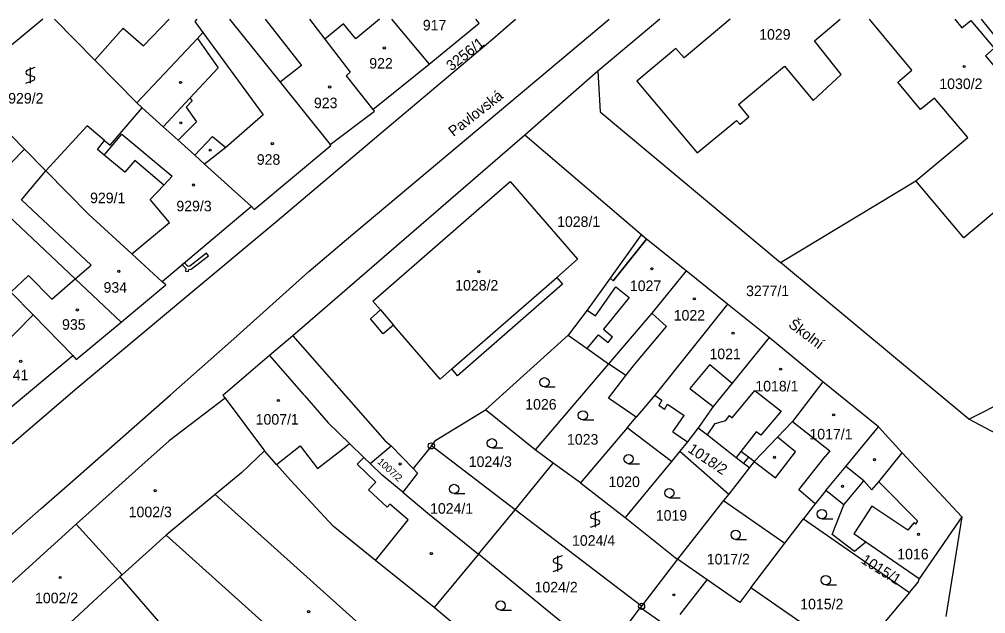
# Model space of a CAD drawing. Extents: x -600849 to -599899, y -1204328 to -1203436.
# Drawn here: x -600240.2 to -600084.4, y -1203534 to -1203438.2 of the extents above; entities that cross this region are included whole.
import ezdxf

# ---------------------------------------------------------------- set-up
doc = ezdxf.new("R2010")
doc.units = 0
for name, color, linetype in [('Vrstva 1', 7, 'Continuous'), ('Vrstva 13', 7, 'Continuous'), ('Vrstva 2', 7, 'Continuous'), ('Vrstva 3', 7, 'Continuous'), ('Vrstva 4', 7, 'Continuous'), ('Vrstva 5', 7, 'Continuous'), ('Vrstva 7', 7, 'Continuous'), ('Vrstva 8', 7, 'Continuous')]:
    doc.layers.add(name, color=color, linetype=linetype)

msp = doc.modelspace()

# ---------------------------------------------------------------- linework, layer by layer
at = {"layer": 'Vrstva 1'}
for p, q in [((-600236.43, -1203438.18), (-600242.46, -1203443.15)), ((-600234.53, -1203438.18), (-600228.06, -1203444.78)), ((-600136.91, -1203438.18), (-600146.9, -1203446.55)), ((-600068.74, -1203458.37), (-600085.05, -1203438.18)), ((-600183.18, -1203452.73), (-600174.09, -1203445.38)), ((-600146.9, -1203446.55), (-600158.66, -1203456.83)), ((-600146.9, -1203446.55), (-600146.51, -1203453.11)), ((-600249.52, -1203448.83), (-600239.38, -1203459.09)), ((-600225.58, -1203458.45), (-600220.4, -1203452.43)), ((-600146.51, -1203453.11), (-600117.42, -1203477.35)), ((-600229.3, -1203455.32), (-600235.94, -1203462.59)), ((-600226.46, -1203457.73), (-600229.3, -1203455.32)), ((-600226.46, -1203457.73), (-600225.58, -1203458.45)), ((-600158.66, -1203456.83), (-600196.11, -1203489.21)), ((-600139.07, -1203473.62), (-600158.66, -1203456.83)), ((-600246.12, -1203465.97), (-600239.38, -1203459.09)), ((-600239.38, -1203459.09), (-600235.94, -1203462.59)), ((-600117.42, -1203477.35), (-600095.6, -1203464.21)), ((-600202.79, -1203468.32), (-600217.16, -1203480.46)), ((-600222.09, -1203475.96), (-600215.99, -1203470.9)), ((-600132.67, -1203478.73), (-600139.07, -1203473.62)), ((-600217.16, -1203480.46), (-600222.09, -1203475.96)), ((-600087.07, -1203502.64), (-600117.42, -1203477.35)), ((-600126, -1203484.07), (-600132.67, -1203478.73)), ((-600223.8, -1203486.97), (-600216.57, -1203480.95)), ((-600216.57, -1203480.95), (-600217.16, -1203480.46)), ((-600119.3, -1203489.45), (-600126, -1203484.07)), ((-600087.07, -1203502.64), (-600048.71, -1203483.17)), ((-600231.04, -1203493), (-600223.8, -1203486.97)), ((-600165.02, -1203501.14), (-600151.67, -1203489.07)), ((-600110.6, -1203496.58), (-600119.3, -1203489.45)), ((-600243.26, -1203502.07), (-600231.59, -1203492.38)), ((-600231.59, -1203492.38), (-600231.04, -1203493)), ((-600145.17, -1203493.71), (-600157.02, -1203507.57)), ((-600110.6, -1203496.58), (-600115.49, -1203502.97)), ((-600101.66, -1203503.83), (-600110.6, -1203496.58)), ((-600207.04, -1203499.24), (-600200.69, -1203507.74)), ((-600157.02, -1203507.57), (-600165.02, -1203501.14)), ((-600128.31, -1203500.6), (-600130.56, -1203503.8)), ((-600142.2, -1203504.02), (-600140.72, -1203502.29)), ((-600076.75, -1203508.12), (-600087.07, -1203502.64)), ((-600142.2, -1203504.02), (-600149.73, -1203512.87)), ((-600135.04, -1203509.42), (-600142.2, -1203504.02)), ((-600130.56, -1203503.8), (-600130.7, -1203503.99)), ((-600200.69, -1203507.74), (-600204.35, -1203511.19)), ((-600198.74, -1203509.9), (-600200.69, -1203507.74)), ((-600180.24, -1203506.91), (-600176.72, -1203510.59)), ((-600173.76, -1203506.92), (-600176.72, -1203510.59)), ((-600160.26, -1203517.22), (-600173.76, -1203506.92)), ((-600154.09, -1203509.7), (-600157.02, -1203507.57)), ((-600133.68, -1203507.77), (-600135.04, -1203509.42)), ((-600133.68, -1203507.77), (-600125.8, -1203514.69)), ((-600135.04, -1203509.42), (-600142.51, -1203518.48)), ((-600220.46, -1203510.02), (-600231.04, -1203519.56)), ((-600160.26, -1203517.22), (-600154.09, -1203509.7)), ((-600149.73, -1203512.87), (-600154.09, -1203509.7)), ((-600122.45, -1203510.43), (-600125.8, -1203514.69)), ((-600149.73, -1203512.87), (-600142.51, -1203518.48)), ((-600178.39, -1203514.38), (-600174.33, -1203517.75)), ((-600126.62, -1203515.73), (-600134.07, -1203525.18)), ((-600125.8, -1203514.69), (-600126.62, -1203515.73)), ((-600126.62, -1203515.73), (-600116.72, -1203522.62)), ((-600166.14, -1203524.37), (-600160.26, -1203517.22)), ((-600139.86, -1203532.78), (-600160.26, -1203517.22)), ((-600174.33, -1203517.75), (-600166.14, -1203524.37)), ((-600116.72, -1203522.62), (-600113.72, -1203518.69)), ((-600113.72, -1203518.69), (-600096.63, -1203530.54)), ((-600088.22, -1203518.34), (-600095.08, -1203528.37)), ((-600088.22, -1203518.34), (-600090.77, -1203534.42)), ((-600231.04, -1203519.56), (-600243.36, -1203530.67)), ((-600223.63, -1203527.71), (-600231.04, -1203519.56)), ((-600216.52, -1203521.33), (-600223.63, -1203527.71)), ((-600122.21, -1203529.82), (-600116.72, -1203522.62)), ((-600166.14, -1203524.37), (-600173.29, -1203532.96)), ((-600147.59, -1203539.56), (-600166.14, -1203524.37)), ((-600134.07, -1203525.18), (-600139.86, -1203532.78)), ((-600129.29, -1203528.52), (-600134.07, -1203525.18)), ((-600096.63, -1203530.54), (-600095.19, -1203528.83)), ((-600095.19, -1203528.83), (-600095.08, -1203528.37)), ((-600096.63, -1203530.54), (-600105.64, -1203541.26)), ((-600154.95, -1203548.45), (-600173.29, -1203532.96)), ((-600146.02, -1203540.85), (-600140.01, -1203532.98)), ((-600139.86, -1203532.78), (-600140.01, -1203532.98)), ((-600140.01, -1203532.98), (-600135.28, -1203536.29))]:
    msp.add_line(p, q, dxfattribs=at)
for points in [[(-600248.8, -1203512.9), (-600231.21, -1203497.85), (-600213.55, -1203483.05), (-600198.63, -1203470.63), (-600182.22, -1203456.77), (-600163.87, -1203441.3), (-600160.18, -1203438.18)], [(-600228.06, -1203444.78), (-600223.5, -1203439.63), (-600220.22, -1203442.44), (-600216.04, -1203438.18)], [(-600206.3, -1203438.18), (-600198.14, -1203448.33), (-600190.1, -1203458.36)], [(-600193.41, -1203438.18), (-600190.94, -1203441.39), (-600186.87, -1203446.69), (-600187.53, -1203447.26), (-600183.18, -1203452.73)], [(-600187.44, -1203473.68), (-600145.1, -1203438.18)], [(-600180.21, -1203438.18), (-600174.09, -1203445.38)], [(-600174.09, -1203445.38), (-600166.05, -1203438.79), (-600166.58, -1203438.18)], [(-600095.6, -1203464.21), (-600087.25, -1203457.23), (-600092.58, -1203450.86), (-600094.84, -1203452.72), (-600098.54, -1203448.29), (-600096.28, -1203446.4), (-600103.11, -1203438.18)], [(-600089.3, -1203438.18), (-600088.17, -1203439.56), (-600086.77, -1203438.38), (-600083, -1203442.84), (-600084.39, -1203444.07), (-600079.11, -1203450.37), (-600078.89, -1203450.18), (-600071.17, -1203459.39), (-600087.9, -1203473.42), (-600095.6, -1203464.21)], [(-600228.06, -1203444.78), (-600221.26, -1203451.65), (-600220.4, -1203452.43)], [(-600220.4, -1203452.43), (-600217.02, -1203455.48), (-600214.62, -1203457.65), (-600211.93, -1203460.07), (-600210.35, -1203461.5), (-600202.79, -1203468.32)], [(-600190.1, -1203458.36), (-600182.96, -1203452.98), (-600183.18, -1203452.73)], [(-600215.99, -1203470.9), (-600219.1, -1203467.21), (-600216.92, -1203464.89), (-600221.59, -1203460.91), (-600223.19, -1203462.83), (-600226.54, -1203460.07), (-600227.64, -1203459.17), (-600226.46, -1203457.73)], [(-600202.79, -1203468.32), (-600202.33, -1203468.84), (-600189.98, -1203458.5), (-600190.1, -1203458.36)], [(-600235.94, -1203462.59), (-600229.02, -1203469.64), (-600222.09, -1203475.96)], [(-600150.17, -1203476.83), (-600153.55, -1203479.78), (-600152.6, -1203480.87), (-600169.52, -1203495.61), (-600170.47, -1203494.52), (-600172.35, -1203496.16), (-600179.87, -1203487.46), (-600181.52, -1203488.85), (-600183.58, -1203486.45), (-600181.97, -1203485.02), (-600183.21, -1203483.59), (-600161.05, -1203464.32), (-600150.17, -1203476.83)], [(-600243.97, -1203468), (-600231.2, -1203480.01), (-600223.8, -1203486.97)], [(-600253.46, -1203531.77), (-600250.87, -1203529.49), (-600236.72, -1203517.04), (-600231.61, -1203512.54), (-600215.86, -1203498.68), (-600205.6, -1203489.66), (-600193.53, -1203478.84), (-600187.44, -1203473.68)], [(-600250.61, -1203472.94), (-600241.62, -1203482.13), (-600238.01, -1203485.82), (-600231.59, -1203492.38)], [(-600139.07, -1203473.62), (-600144.41, -1203480.35), (-600144.9, -1203479.87), (-600148.64, -1203485.06), (-600151.67, -1203489.07)], [(-600132.67, -1203478.73), (-600138.21, -1203485.53), (-600145.17, -1203493.71)], [(-600126, -1203484.07), (-600137.72, -1203498.76), (-600140.72, -1203502.29)], [(-600196.11, -1203489.21), (-600199.85, -1203492.38), (-600207.41, -1203498.82), (-600207.04, -1203499.24)], [(-600196.11, -1203489.21), (-600181.29, -1203506.08), (-600180.24, -1203506.91)], [(-600151.67, -1203489.07), (-600148.61, -1203491.25), (-600145.17, -1203493.71)], [(-600119.3, -1203489.45), (-600125.24, -1203496.8), (-600128.31, -1203500.6)], [(-600140.72, -1203502.29), (-600145.17, -1203499.21), (-600142.38, -1203495.6), (-600145.17, -1203493.71)], [(-600207.04, -1203499.24), (-600216.06, -1203506.09), (-600220.46, -1203510.02)], [(-600173.76, -1203506.92), (-600173.03, -1203506.01), (-600165.02, -1203501.14)], [(-600115.49, -1203502.97), (-600117.94, -1203505.53), (-600121.68, -1203509.45), (-600122.45, -1203510.43)], [(-600130.7, -1203503.99), (-600132.43, -1203506.26), (-600133.68, -1203507.77)], [(-600130.7, -1203503.99), (-600129.22, -1203505.15), (-600124.58, -1203508.77), (-600123.4, -1203509.69), (-600122.45, -1203510.43)], [(-600110.11, -1203514.12), (-600106.93, -1203510.25), (-600101.66, -1203503.83)], [(-600101.66, -1203503.83), (-600097.83, -1203508.02), (-600088.22, -1203518.34)], [(-600178.39, -1203514.38), (-600181.69, -1203511.65), (-600183.63, -1203509.77), (-600180.24, -1203506.91)], [(-600173.29, -1203532.96), (-600182.76, -1203525.37), (-600189.58, -1203519.88), (-600196.49, -1203512.45), (-600198.74, -1203509.9)], [(-600176.72, -1203510.59), (-600176, -1203511.34), (-600178.39, -1203514.38)], [(-600204.35, -1203511.19), (-600208.66, -1203514.74), (-600216.52, -1203521.33)], [(-600110.11, -1203514.12), (-600111.85, -1203516.25), (-600112.11, -1203516.57), (-600113.72, -1203518.69)], [(-600095.08, -1203528.37), (-600103.68, -1203522.45), (-600105.53, -1203523.96), (-600109.09, -1203521.22), (-600107.25, -1203516.4), (-600110.11, -1203514.12)], [(-600142.51, -1203518.48), (-600134.44, -1203524.92), (-600134.07, -1203525.18)], [(-600223.63, -1203527.71), (-600223.99, -1203528.04), (-600216.75, -1203536.43), (-600215.38, -1203540.46), (-600200.54, -1203554.83)], [(-600122.21, -1203529.82), (-600124, -1203532.17), (-600129.29, -1203528.52)], [(-600105.64, -1203541.26), (-600113.61, -1203535.76), (-600122.21, -1203529.82)]]:
    msp.add_lwpolyline(points, dxfattribs=at)
at = {"layer": 'Vrstva 13'}
for points in [[(-600144.9, -1203479.87), (-600144.41, -1203480.35), (-600139.07, -1203473.62), (-600139.91, -1203472.9)], [(-600213, -1203477.99), (-600213.58, -1203477.43), (-600213.96, -1203477.76), (-600213.36, -1203478.33), (-600213.42, -1203478.77), (-600212.92, -1203478.83), (-600212.88, -1203478.48), (-600212.53, -1203478.47), (-600209.73, -1203476.29), (-600210.05, -1203475.89), (-600212.71, -1203477.97)]]:
    msp.add_lwpolyline(points, close=True, dxfattribs=at)
at = {"layer": 'Vrstva 3'}
for p, q in [((-600237.7, -1203445.97), (-600239, -1203446.45)), ((-600239, -1203447.05), (-600237.9, -1203447.38)), ((-600238.45, -1203445.97), (-600238.45, -1203448.47)), ((-600239.2, -1203448.47), (-600237.9, -1203447.98)), ((-600155.53, -1203497.43), (-600153.78, -1203497.43)), ((-600149.32, -1203502.75), (-600147.57, -1203502.75)), ((-600163.99, -1203507.26), (-600162.24, -1203507.26)), ((-600141.94, -1203509.79), (-600140.19, -1203509.79)), ((-600170.09, -1203514.62), (-600168.34, -1203514.62)), ((-600135.37, -1203515.27), (-600133.62, -1203515.27)), ((-600146.57, -1203517.51), (-600147.87, -1203517.99)), ((-600147.87, -1203518.59), (-600146.77, -1203518.92)), ((-600147.32, -1203517.51), (-600147.32, -1203520.01)), ((-600110.76, -1203518.67), (-600109.01, -1203518.67)), ((-600148.07, -1203520.01), (-600146.77, -1203519.52)), ((-600124.68, -1203521.99), (-600122.93, -1203521.99)), ((-600152.64, -1203524.66), (-600153.94, -1203525.14)), ((-600153.39, -1203524.66), (-600153.39, -1203527.16)), ((-600154.14, -1203527.16), (-600152.84, -1203526.67)), ((-600153.94, -1203525.74), (-600152.84, -1203526.07)), ((-600110.15, -1203529.3), (-600108.4, -1203529.3)), ((-600162.59, -1203533.41), (-600160.84, -1203533.41))]:
    msp.add_line(p, q, dxfattribs=at)
for centre in [(-600155.53, -1203496.68), (-600149.32, -1203502), (-600163.99, -1203506.51), (-600141.94, -1203509.04), (-600170.09, -1203513.87), (-600135.37, -1203514.52), (-600110.76, -1203517.92), (-600124.68, -1203521.24), (-600110.15, -1203528.55), (-600162.59, -1203532.66)]:
    msp.add_circle(centre, 0.75, dxfattribs=at)
for centre, start, end in [((-600238.87, -1203446.75), 113.579, 246.421), ((-600238.03, -1203447.68), 293.574, 66.426), ((-600147.74, -1203518.29), 113.579, 246.421), ((-600146.9, -1203519.22), 293.574, 66.426), ((-600153.81, -1203525.44), 113.579, 246.421), ((-600152.97, -1203526.37), 293.574, 66.426)]:
    msp.add_arc(centre, 0.329, start, end, dxfattribs=at)
at = {"layer": 'Vrstva 4'}
for p, q in [((-600211.58, -1203438.18), (-600211.94, -1203438.52)), ((-600211.94, -1203438.52), (-600210.61, -1203440.33)), ((-600200.56, -1203438.18), (-600194.73, -1203445.64)), ((-600187.92, -1203438.93), (-600190.94, -1203441.39)), ((-600185.96, -1203441.32), (-600187.92, -1203438.93)), ((-600182.12, -1203438.18), (-600185.96, -1203441.32)), ((-600125.59, -1203438.18), (-600133.01, -1203444.4)), ((-600111.94, -1203441.64), (-600107.81, -1203438.18)), ((-600211.5, -1203441.28), (-600210.61, -1203440.33)), ((-600210.61, -1203440.33), (-600200.87, -1203453.59)), ((-600221.26, -1203451.65), (-600211.5, -1203441.28)), ((-600211.5, -1203441.28), (-600208.16, -1203445.98)), ((-600107.68, -1203447.09), (-600111.94, -1203441.64)), ((-600134.32, -1203442.89), (-600140.62, -1203448.13)), ((-600133.01, -1203444.4), (-600134.32, -1203442.89)), ((-600194.73, -1203445.64), (-600198.14, -1203448.33)), ((-600208.16, -1203445.98), (-600212.74, -1203450.89)), ((-600124.22, -1203451.92), (-600116.8, -1203445.71)), ((-600116.8, -1203445.71), (-600112.18, -1203451.27)), ((-600112.18, -1203451.27), (-600107.68, -1203447.09)), ((-600140.62, -1203448.13), (-600130.89, -1203459.67)), ((-600212.74, -1203450.89), (-600217.02, -1203455.48)), ((-600212.34, -1203451.3), (-600213.3, -1203452.31)), ((-600212.74, -1203450.89), (-600212.34, -1203451.3)), ((-600124.22, -1203451.92), (-600122.56, -1203453.96)), ((-600213.3, -1203452.31), (-600211.62, -1203454.69)), ((-600211.62, -1203454.69), (-600214.62, -1203457.65)), ((-600200.87, -1203453.59), (-600206.94, -1203458.86)), ((-600130.89, -1203459.67), (-600124.52, -1203454.51)), ((-600123.94, -1203455.14), (-600124.52, -1203454.51)), ((-600122.56, -1203453.96), (-600123.94, -1203455.14)), ((-600211.93, -1203460.07), (-600209.07, -1203457.06)), ((-600209.07, -1203457.06), (-600206.94, -1203458.86)), ((-600206.94, -1203458.86), (-600210.35, -1203461.5)), ((-600239.87, -1203467.25), (-600235.94, -1203462.59)), ((-600216.92, -1203464.89), (-600215.58, -1203463.47)), ((-600228.62, -1203477.8), (-600239.87, -1203467.25)), ((-600231.2, -1203480.01), (-600228.62, -1203477.8)), ((-600241.62, -1203482.13), (-600238.74, -1203479.45)), ((-600238.74, -1203479.45), (-600234.97, -1203483.26)), ((-600170.47, -1203494.52), (-600153.55, -1203479.78)), ((-600234.97, -1203483.26), (-600231.2, -1203480.01)), ((-600147.29, -1203485.98), (-600143.99, -1203481.27)), ((-600143.99, -1203481.27), (-600141.84, -1203483.01)), ((-600141.84, -1203483.01), (-600146, -1203488.1)), ((-600248.89, -1203496.82), (-600238.01, -1203485.82)), ((-600181.97, -1203485.02), (-600179.87, -1203487.46)), ((-600148.64, -1203485.06), (-600147.29, -1203485.98)), ((-600135.82, -1203487.7), (-600138.21, -1203485.53)), ((-600140.94, -1203493.75), (-600135.82, -1203487.7)), ((-600148.61, -1203491.25), (-600146.78, -1203489.02)), ((-600146.78, -1203489.02), (-600145.23, -1203490.27)), ((-600146, -1203488.1), (-600144.55, -1203489.34)), ((-600145.23, -1203490.27), (-600144.55, -1203489.34)), ((-600199.85, -1203492.38), (-600194.42, -1203498.6)), ((-600142.38, -1203495.6), (-600140.94, -1203493.75)), ((-600128.82, -1203493.83), (-600132.05, -1203497.7)), ((-600128.82, -1203493.83), (-600125.24, -1203496.8)), ((-600194.42, -1203498.6), (-600194.24, -1203498.81)), ((-600132.05, -1203497.7), (-600128.31, -1203500.6)), ((-600125.22, -1203502.38), (-600121.56, -1203497.98)), ((-600121.56, -1203497.98), (-600117.34, -1203501.31)), ((-600194.24, -1203498.81), (-600190.41, -1203503.2)), ((-600137.72, -1203498.76), (-600136.57, -1203499.56)), ((-600136.57, -1203499.56), (-600137.09, -1203500.43)), ((-600136.18, -1203501.07), (-600135.65, -1203500.2)), ((-600135.65, -1203500.2), (-600133.01, -1203502.03)), ((-600136.18, -1203501.07), (-600137.09, -1203500.43)), ((-600117.34, -1203501.31), (-600120.63, -1203505.21)), ((-600190.41, -1203503.2), (-600186.96, -1203506.54)), ((-600134.83, -1203504.65), (-600133.01, -1203502.03)), ((-600129.22, -1203505.15), (-600128, -1203503.32)), ((-600128, -1203503.32), (-600126.29, -1203502.82)), ((-600126.29, -1203502.82), (-600125.68, -1203502.03)), ((-600125.68, -1203502.03), (-600125.22, -1203502.38)), ((-600115.49, -1203502.97), (-600109.49, -1203507.71)), ((-600134.83, -1203504.65), (-600132.43, -1203506.26)), ((-600121.37, -1203504.64), (-600123.86, -1203507.85)), ((-600120.63, -1203505.21), (-600121.37, -1203504.64)), ((-600115.04, -1203507.86), (-600117.94, -1203505.53)), ((-600198.74, -1203509.9), (-600194.92, -1203506.9)), ((-600194.92, -1203506.9), (-600192.12, -1203510.56)), ((-600192.12, -1203510.56), (-600188.12, -1203507.44)), ((-600188.12, -1203507.44), (-600186.96, -1203506.54)), ((-600186.96, -1203506.54), (-600184.67, -1203508.77)), ((-600123.86, -1203507.85), (-600124.58, -1203508.77)), ((-600122.62, -1203508.76), (-600123.86, -1203507.85)), ((-600118.23, -1203512.06), (-600115.04, -1203507.86)), ((-600109.49, -1203507.71), (-600110.26, -1203508.66)), ((-600101.61, -1203512.73), (-600097.83, -1203508.02)), ((-600185.75, -1203509.85), (-600184.67, -1203508.77)), ((-600184.67, -1203508.77), (-600183.63, -1203509.77)), ((-600122.62, -1203508.76), (-600123.4, -1203509.69)), ((-600121.68, -1203509.45), (-600122.62, -1203508.76)), ((-600121.68, -1203509.45), (-600118.23, -1203512.06)), ((-600114.49, -1203514.03), (-600110.26, -1203508.66)), ((-600182.73, -1203512.75), (-600185.75, -1203509.85)), ((-600103.98, -1203512.56), (-600106.93, -1203510.25)), ((-600107.25, -1203516.4), (-600103.98, -1203512.56)), ((-600103.98, -1203512.56), (-600102.7, -1203514.01)), ((-600182.73, -1203512.75), (-600183.92, -1203514.01)), ((-600183.92, -1203514.01), (-600180.88, -1203516.82)), ((-600111.85, -1203516.25), (-600114.49, -1203514.03)), ((-600102.7, -1203514.01), (-600101.61, -1203512.73)), ((-600101.61, -1203512.73), (-600095.37, -1203519)), ((-600208.66, -1203514.74), (-600165.52, -1203553.41)), ((-600180.44, -1203516.3), (-600180.88, -1203516.82)), ((-600177.48, -1203518.83), (-600180.44, -1203516.3)), ((-600102.71, -1203516.66), (-600105.64, -1203521.1)), ((-600096.9, -1203520.5), (-600102.71, -1203516.66)), ((-600182.76, -1203525.37), (-600177.48, -1203518.83)), ((-600095.96, -1203519.33), (-600096.9, -1203520.5)), ((-600095.68, -1203519.55), (-600095.96, -1203519.33)), ((-600095.37, -1203519), (-600095.68, -1203519.55)), ((-600172.13, -1203561.16), (-600216.52, -1203521.33)), ((-600103.68, -1203522.45), (-600105.64, -1203521.1)), ((-600232.03, -1203535.43), (-600223.99, -1203528.04)), ((-600133.61, -1203534.12), (-600129.29, -1203528.52))]:
    msp.add_line(p, q, dxfattribs=at)
msp.add_lwpolyline([(-600226.54, -1203460.07), (-600223.68, -1203456.7), (-600215.58, -1203463.47)], dxfattribs=at)
at = {"layer": 'Vrstva 5'}
for centre in [(-600181.34, -1203442.8), (-600087.81, -1203445.79), (-600214.22, -1203448.35), (-600190.17, -1203449.08), (-600214.17, -1203454.86), (-600199.42, -1203458.23), (-600209.44, -1203459.26), (-600212.12, -1203464.89), (-600138.19, -1203478.38), (-600224.18, -1203478.8), (-600166.11, -1203478.85), (-600131.34, -1203483.23), (-600230.87, -1203485.01), (-600125.12, -1203488.75), (-600240, -1203493.31), (-600117.43, -1203494.55), (-600198.45, -1203499.61), (-600108.88, -1203501.93), (-600118.42, -1203508.77), (-600102.28, -1203509.14), (-600178.8, -1203509.83), (-600218.32, -1203514.14), (-600107.44, -1203513.43), (-600095.18, -1203521.19), (-600173.77, -1203524.28), (-600233.63, -1203528.14), (-600134.66, -1203530.92), (-600193.56, -1203533.63)]:
    msp.add_circle(centre, 0.175, dxfattribs=at)
at = {"layer": 'Vrstva 8'}
for centre, radius in [((-600173.76, -1203506.92), 0.5), ((-600173.76, -1203506.92), 0.0303), ((-600139.86, -1203532.78), 0.5), ((-600139.86, -1203532.78), 0.0303)]:
    msp.add_circle(centre, radius, dxfattribs=at)

# ---------------------------------------------------------------- texts
at = {"layer": 'Vrstva 2'}
for s, p in [('917', (-600175.14, -1203439.97)), ('1029', (-600120.88, -1203441.46)), ('922', (-600183.78, -1203446.12)), ('1030/2', (-600091.82, -1203449.42)), ('929/2', (-600242.02, -1203451.75)), ('923', (-600192.7, -1203452.5)), ('928', (-600201.92, -1203461.62)), ('929/1', (-600228.81, -1203467.81)), ('929/3', (-600214.89, -1203469.12)), ('1028/1', (-600153.48, -1203471.63)), ('934', (-600226.64, -1203482.24)), ('1028/2', (-600169.92, -1203481.89)), ('1027', (-600141.74, -1203481.97)), ('3277/1', (-600123, -1203482.79)), ('1022', (-600134.67, -1203486.72)), ('935', (-600233.33, -1203488.21)), ('1021', (-600128.9, -1203492.95)), ('941', (-600242.55, -1203496.35)), ('1018/1', (-600121.5, -1203498.15)), ('1026', (-600158.62, -1203501.08)), ('1007/1', (-600202.1, -1203503.5)), ('1017/1', (-600112.78, -1203505.88)), ('1023', (-600151.88, -1203506.73)), ('1024/3', (-600167.73, -1203510.31)), ('1020', (-600145.19, -1203513.56)), ('1002/3', (-600222.58, -1203518.42)), ('1024/1', (-600173.97, -1203517.86)), ('1019', (-600137.56, -1203518.98)), ('1024/4', (-600151.07, -1203523.02)), ('1016', (-600098.61, -1203525.21)), ('1017/2', (-600129.34, -1203526.03)), ('1024/2', (-600157.11, -1203530.54)), ('1002/2', (-600237.69, -1203532.29)), ('1015/2', (-600114.26, -1203533.27))]:
    msp.add_text(s, height=1.7, dxfattribs=at).set_placement(p)
for s, height, rotation, p in [('3256/1', 1.7, 38, (-600170.54, -1203446.59)), ('1018/2', 1.7, 326, (-600132.52, -1203507.8)), ('1007/2', 1.14, 318, (-600182.55, -1203509.63)), ('1015/1', 1.7, 328, (-600104.58, -1203525.7))]:
    msp.add_text(s, height=height, rotation=rotation, dxfattribs=at).set_placement(p)
at = {"layer": 'Vrstva 7'}
for s, rotation, p in [('Pavlovská', 38, (-600170.19, -1203457.17)), ('Školní', 323, (-600116.3, -1203487.64))]:
    msp.add_text(s, height=1.7, rotation=rotation, dxfattribs=at).set_placement(p)

doc.saveas('drawing.dxf')
